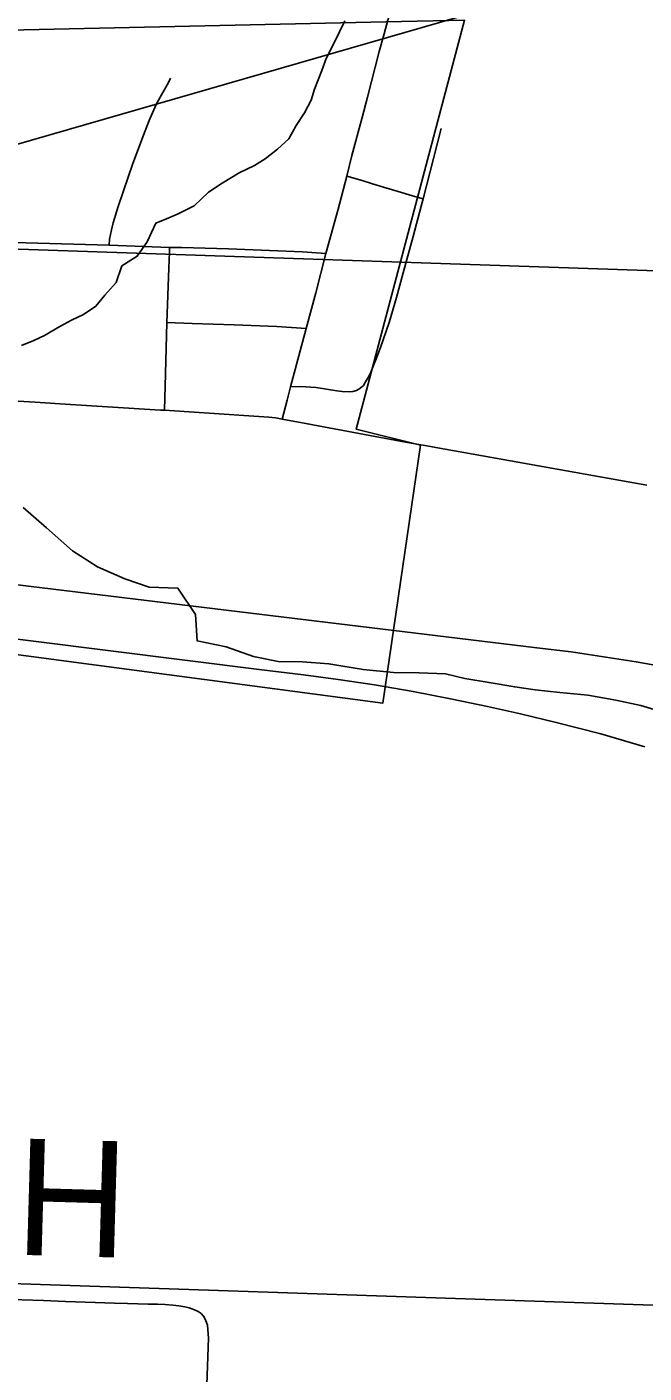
# Model space of a CAD drawing. Extents: x 0 to 34, y 0 to 22.
# Drawn here: x 15.01 to 15.312, y 17.412 to 18.07 of the extents above; entities that cross this region are included whole.
import ezdxf

# ---------------------------------------------------------------- set-up
doc = ezdxf.new("R2010")
doc.units = 0
for name, color, linetype in [('GM_X_City_Street', 7, 'Continuous'), ('GM_X_Corporation', 7, 'Continuous'), ('GM_X_Major_River', 7, 'Continuous'), ('GM_X_Minor_River', 7, 'Continuous'), ('GM_X_Rail_Line', 7, 'Continuous'), ('GM_X_State_Route', 7, 'Continuous'), ('GM_X_Township_Road', 7, 'Continuous'), ('GM_X_Township_Road_Text', 7, 'Continuous'), ('SH_Text', 7, 'Continuous')]:
    doc.layers.add(name, color=color, linetype=linetype)

msp = doc.modelspace()

# ---------------------------------------------------------------- linework, layer by layer
at = {"layer": 'GM_X_City_Street'}
for points in [[(15.05047, 17.96342), (15.05064, 17.96628), (15.051, 17.96856), (15.05149, 17.9709), (15.05239, 17.97435), (15.05483, 17.98222), (15.05961, 17.99654), (15.06182, 18.00274), (15.06636, 18.01494), (15.06995, 18.02434), (15.07271, 18.03072), (15.07392, 18.0331), (15.0794, 18.04285), (15.08039, 18.04499)], [(15.13907, 17.89412), (15.14395, 17.89428), (15.15153, 17.89383), (15.16161, 17.89224), (15.16423, 17.8919), (15.1678, 17.89177), (15.16948, 17.8919), (15.17128, 17.89241), (15.17296, 17.89341), (15.17463, 17.89485), (15.17574, 17.89655), (15.177, 17.89873), (15.17825, 17.90137), (15.18128, 17.90859), (15.18309, 17.91342), (15.18718, 17.92561), (15.19078, 17.9379), (15.19406, 17.9498), (15.19897, 17.96755), (15.20285, 17.98239), (15.20385, 17.98604), (15.20713, 17.99879), (15.21271, 18.02041)], [(15.16654, 17.99713), (15.17401, 17.99491), (15.17908, 17.99334), (15.18441, 17.99176), (15.19172, 17.98959), (15.19871, 17.98752), (15.20385, 17.98604)], [(14.963, 17.96648), (14.97939, 17.96557), (14.99211, 17.96506), (15.05047, 17.96342), (15.07989, 17.96229), (15.08594, 17.9622), (15.10877, 17.96158), (15.14487, 17.9602), (15.15632, 17.95933)], [(15.07745, 17.88277), (15.07788, 17.90056), (15.0786, 17.92566), (15.0796, 17.95223), (15.07989, 17.95999), (15.07989, 17.96229)], [(15.0786, 17.92566), (15.09095, 17.92515), (15.11144, 17.92449), (15.13241, 17.92358), (15.14674, 17.92275)]]:
    msp.add_lwpolyline(points, dxfattribs=at)
at = {"layer": 'GM_X_Corporation'}
for points in [[(13.27416, 17.49656), (14.09544, 17.48114), (14.72599, 17.4654), (14.75606, 17.4645), (15.84263, 17.42782), (15.88436, 17.42688), (16.48069, 17.41608), (16.48857, 17.73917), (16.51683, 18.87067), (16.5174, 18.89349), (16.54748, 18.89293), (16.75204, 18.88908), (16.75322, 19.06144), (16.75475, 19.28374), (16.76523, 20.32799), (16.7661, 20.4), (11.50006, 20.4)], [(16.44192, 14.8642), (16.44975, 15.46263), (16.45161, 15.59641), (16.46108, 16.1288), (16.46029, 16.26174), (16.46891, 16.92454), (16.47027, 17.00356), (16.4704, 17.01044), (16.48069, 17.41608), (15.88436, 17.42688), (15.84263, 17.42782), (14.75606, 17.4645), (14.72599, 17.4654), (14.09544, 17.48114), (13.27416, 17.49656)]]:
    msp.add_lwpolyline(points, dxfattribs=at)
for points in [[(14.51245, 18.92359), (15.51969, 18.90882), (15.50037, 17.94467), (14.4926, 17.9788)], [(14.12416, 17.75411), (14.12384, 17.99777), (14.12545, 18.21705), (14.2457, 18.21434), (14.49034, 18.19103), (14.78118, 18.15667), (14.88115, 18.1407), (14.99378, 18.06821), (15.18555, 18.07245), (15.22414, 18.0733), (15.17106, 17.87356), (15.20251, 17.8656), (15.18408, 17.73958), (14.79859, 17.79075), (14.74846, 17.79396), (14.75535, 17.61323), (14.58889, 17.63142), (14.58748, 17.70162), (14.28481, 17.77174), (14.28379, 17.80545), (14.2579, 17.80636), (14.24004, 17.80235), (14.21513, 17.79424), (14.20893, 17.79132)], [(14.4926, 17.9788), (15.50037, 17.94467), (15.48158, 16.92817), (14.47088, 16.98467)]]:
    msp.add_lwpolyline(points, close=True, dxfattribs=at)
at = {"layer": 'GM_X_Major_River'}
msp.add_lwpolyline([(15.00831, 17.8353), (15.01983, 17.82522), (15.0325, 17.81401), (15.04476, 17.80621), (15.05812, 17.80032), (15.06994, 17.79631), (15.084, 17.79575), (15.09252, 17.78296), (15.09345, 17.77007), (15.10753, 17.76723), (15.12089, 17.76249), (15.13307, 17.75999), (15.14484, 17.75978), (15.15776, 17.75882), (15.1745, 17.75602), (15.18933, 17.7547), (15.20186, 17.7545), (15.21477, 17.75392), (15.22429, 17.75177), (15.23609, 17.74966), (15.24865, 17.74756), (15.25854, 17.74617), (15.27071, 17.74482), (15.28439, 17.7435), (15.29809, 17.74103), (15.31027, 17.73854), (15.32209, 17.73491)], dxfattribs=at)
at = {"layer": 'GM_X_Minor_River'}
msp.add_lwpolyline([(15.16552, 18.07298), (15.163, 18.0676), (15.15939, 18.06029), (15.1565, 18.05452), (15.15437, 18.04877), (15.15082, 18.03956), (15.14906, 18.0342), (15.1458, 18.02803), (15.14178, 18.02186), (15.13816, 18.01531), (15.1326, 18.01023), (15.12665, 18.00552), (15.12142, 18.00235), (15.11392, 17.99874), (15.10571, 17.9936), (15.09899, 17.98925), (15.09195, 17.98262), (15.08409, 17.97862), (15.07846, 17.9762), (15.0732, 17.97417), (15.06889, 17.96494), (15.06413, 17.95799), (15.05666, 17.95324), (15.05383, 17.94519), (15.0483, 17.93897), (15.04389, 17.93354), (15.03792, 17.92959), (15.03192, 17.92678), (15.02631, 17.9236), (15.01884, 17.91924), (15.01359, 17.91683), (15.00758, 17.9144)], dxfattribs=at)
at = {"layer": 'GM_X_Rail_Line'}
for points in [[(14.73449, 17.80474), (14.76404, 17.80248), (14.78458, 17.80142), (14.8034, 17.80102), (14.82168, 17.80102), (14.83838, 17.80155), (14.8572, 17.80301), (14.88768, 17.80527), (14.90053, 17.80593), (14.91219, 17.80606), (14.92505, 17.8058), (14.93936, 17.80513), (14.95486, 17.80381), (14.97262, 17.80155), (15.01105, 17.79678), (15.10766, 17.78512), (15.25939, 17.7667), (15.27622, 17.76472), (15.29106, 17.76246), (15.30802, 17.75981), (15.32353, 17.75703)], [(14.73449, 17.80474), (14.81612, 17.79427), (14.97567, 17.77465), (15.12502, 17.75597), (15.14542, 17.75345), (15.16225, 17.7512), (15.18001, 17.74855), (15.19896, 17.74537), (15.21804, 17.74166), (15.23527, 17.73808), (15.25144, 17.7345), (15.26893, 17.73026), (15.29066, 17.72469), (15.31226, 17.71833)]]:
    msp.add_lwpolyline(points, dxfattribs=at)
at = {"layer": 'GM_X_State_Route'}
for p, q in [((15.2028, 17.86583), (15.20384, 17.86564)), ((15.20384, 17.86564), (15.21009, 17.86453))]:
    msp.add_line(p, q, dxfattribs=at)
for points in [[(15.13907, 17.89412), (15.14674, 17.92275), (15.15137, 17.94005), (15.15632, 17.95933), (15.16226, 17.98091), (15.16654, 17.99713), (15.16909, 18.0072), (15.17413, 18.02581), (15.17659, 18.03575), (15.18244, 18.05795), (15.18484, 18.06666), (15.18664, 18.07337), (15.18748, 18.07572)], [(14.96045, 17.8889), (14.98342, 17.88842), (15.0143, 17.88665), (15.02884, 17.88565), (15.07549, 17.88285), (15.07745, 17.88277)], [(15.13499, 17.87844), (15.13734, 17.88763), (15.13907, 17.89412)], [(15.07745, 17.88277), (15.09442, 17.88161), (15.12841, 17.87934), (15.1319, 17.87897), (15.13499, 17.87844)], [(15.13499, 17.87844), (15.14653, 17.87619), (15.15255, 17.87509), (15.17265, 17.87133)], [(15.17265, 17.87133), (15.19526, 17.86714), (15.2028, 17.86583)], [(15.21009, 17.86453), (15.30579, 17.84749), (15.31328, 17.84617)]]:
    msp.add_lwpolyline(points, dxfattribs=at)
at = {"layer": 'GM_X_Township_Road'}
for points in [[(15.08444, 17.44527), (15.08159, 17.4455), (15.07773, 17.4458), (15.07407, 17.44595), (15.06952, 17.44608), (15.05938, 17.44637), (15.05302, 17.44658), (15.04361, 17.44688), (15.02899, 17.44737), (15.01837, 17.44775), (15.00767, 17.44815), (14.99667, 17.44857), (14.98842, 17.44887), (14.97925, 17.44913), (14.96673, 17.44939), (14.95398, 17.44966), (14.94268, 17.44995), (14.92661, 17.45038), (14.91218, 17.45032)], [(15.09774, 17.3976), (15.09888, 17.42949), (15.09849, 17.43571), (15.09804, 17.43713), (15.09735, 17.43876), (15.0965, 17.4401), (15.09534, 17.44139), (15.09394, 17.44243), (15.09212, 17.4433), (15.08948, 17.44417), (15.0874, 17.4447), (15.08444, 17.44527)]]:
    msp.add_lwpolyline(points, dxfattribs=at)
at = {"layer": 'SH_Text'}
msp.add_line((15.49839, 18.1549), (13.96758, 17.71321), dxfattribs=at)

# ---------------------------------------------------------------- texts
at = {"layer": 'GM_X_Township_Road_Text'}
msp.add_text('H', height=0.05682, rotation=358.37143, dxfattribs=at).set_placement((15.00405, 17.47022))

doc.saveas('drawing.dxf')
